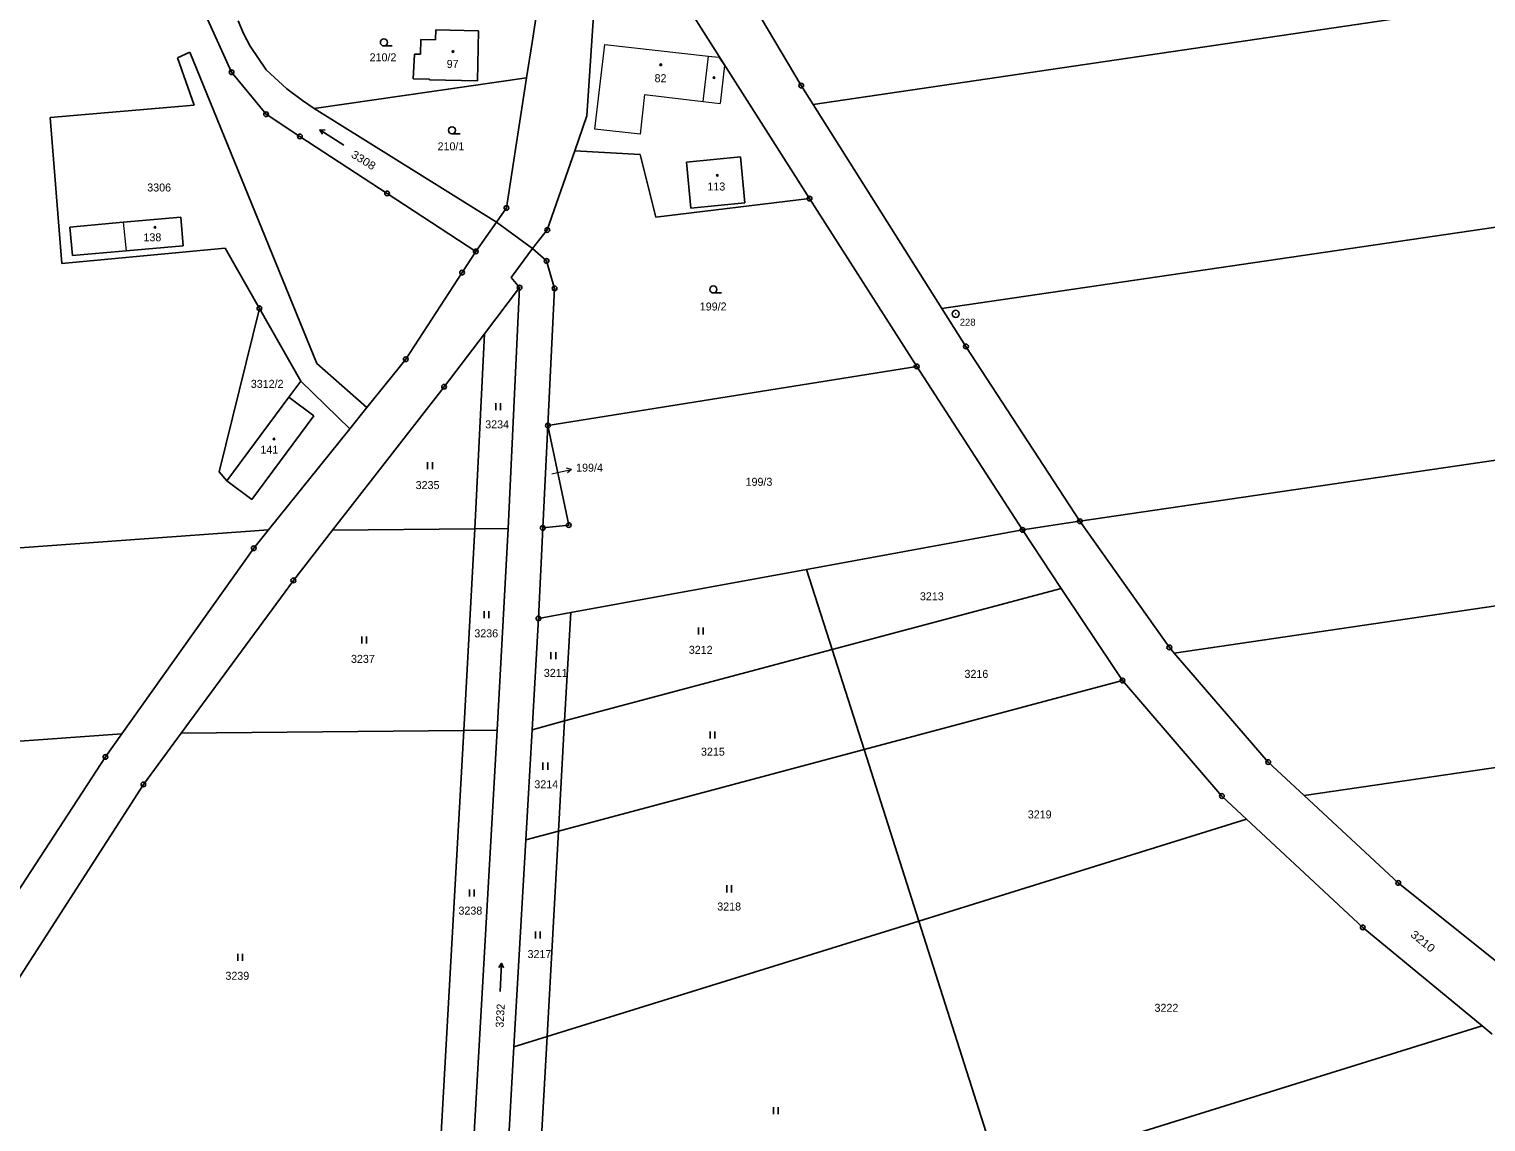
# Model space of a CAD drawing. Extents: x -618848 to -615803, y -1044450 to -1042254.
# Drawn here: x -616984 to -616674.5, y -1043703.1 to -1043470.7 of the extents above; entities that cross this region are included whole.
import ezdxf
from ezdxf.enums import TextEntityAlignment as Align

# ---------------------------------------------------------------- set-up
doc = ezdxf.new("R2010")
doc.units = 0
doc.header["$LTSCALE"] = 0.68
for name, color, linetype, lineweight in [('1', 7, 'Continuous', 25), ('3', 7, 'Continuous', 25), ('4', 7, 'Continuous', 13), ('5', 7, 'Continuous', 25), ('7', 7, 'Continuous', 13), ('8', 7, 'Continuous', 25)]:
    doc.layers.add(name, color=color, linetype=linetype, lineweight=lineweight)
doc.layers.add('2', color=7, linetype='Continuous')

msp = doc.modelspace()

# ---------------------------------------------------------------- linework, layer by layer
at = {"layer": '1'}
for p, q in [((-616819.95, -1043482.75), (-616832.54, -1043461.54)), ((-616863.99, -1043465.78), (-616865.5, -1043489.15)), ((-616818.19, -1043506.77), (-616844.72, -1043465.05)), ((-616941.01, -1043479.91), (-616946.13, -1043468.6)), ((-616939.58, -1043468.99), (-616938.44, -1043471.67)), ((-616817.43, -1043486.74), (-616686.08, -1043467.43)), ((-616938.44, -1043471.67), (-616937.05, -1043474.39)), ((-616900.77, -1043472.94), (-616900.85, -1043476.09)), ((-616897.65, -1043473.03), (-616900.77, -1043472.94)), ((-616897.57, -1043470.9), (-616897.65, -1043473.03)), ((-616888.54, -1043471.09), (-616897.57, -1043470.9)), ((-616888.78, -1043481.75), (-616888.54, -1043471.09)), ((-616952.47, -1043476.83), (-616949.89, -1043475.64)), ((-616949.89, -1043475.64), (-616922.91, -1043541.86)), ((-616937.05, -1043474.39), (-616933.67, -1043479.39)), ((-616902.16, -1043476.07), (-616902.39, -1043481.28)), ((-616900.85, -1043476.09), (-616902.16, -1043476.07)), ((-616948.96, -1043486.87), (-616952.47, -1043476.83)), ((-616933.67, -1043479.39), (-616929.24, -1043483.42)), ((-616933.67, -1043488.84), (-616941.01, -1043479.91)), ((-616923.42, -1043487.62), (-616878.31, -1043481.07)), ((-616902.39, -1043481.28), (-616898.92, -1043481.34)), ((-616898.92, -1043481.34), (-616898.92, -1043481.52)), ((-616898.92, -1043481.52), (-616888.78, -1043481.75)), ((-616878.31, -1043481.07), (-616882.6, -1043508.74)), ((-616929.24, -1043483.42), (-616925.92, -1043485.92)), ((-616817.43, -1043486.74), (-616819.95, -1043482.75)), ((-616979.55, -1043489.52), (-616948.96, -1043486.87)), ((-616926.49, -1043493.54), (-616933.67, -1043488.84)), ((-616925.92, -1043485.92), (-616923.42, -1043487.62)), ((-616923.42, -1043487.62), (-616884.74, -1043511.79)), ((-616790.05, -1043530.12), (-616817.43, -1043486.74)), ((-616977.07, -1043520.54), (-616979.55, -1043489.52)), ((-616865.5, -1043489.15), (-616868.08, -1043496.59)), ((-616926.49, -1043493.54), (-616907.96, -1043505.67)), ((-616868.08, -1043496.59), (-616873.91, -1043513.44)), ((-616868.08, -1043496.59), (-616854.17, -1043497.4)), ((-616854.17, -1043497.4), (-616850.87, -1043510.68)), ((-616844.32, -1043499.02), (-616832.89, -1043497.89)), ((-616832.89, -1043497.89), (-616831.95, -1043507.64)), ((-616843.39, -1043508.77), (-616844.32, -1043499.02)), ((-616907.96, -1043505.67), (-616889.11, -1043518.01)), ((-616850.87, -1043510.68), (-616818.19, -1043506.77)), ((-616818.19, -1043506.77), (-616795.43, -1043542.46)), ((-616884.74, -1043511.79), (-616882.6, -1043508.74)), ((-616831.95, -1043507.64), (-616843.39, -1043508.77)), ((-616975.34, -1043512.83), (-616964.01, -1043511.78)), ((-616974.78, -1043518.86), (-616975.34, -1043512.83)), ((-616964.01, -1043511.78), (-616951.81, -1043510.72)), ((-616951.81, -1043510.72), (-616951.26, -1043516.79)), ((-616889.11, -1043518.01), (-616884.74, -1043511.79)), ((-616884.74, -1043511.79), (-616877.07, -1043517.37)), ((-616873.91, -1043513.44), (-616877.07, -1043517.37)), ((-616665.34, -1043511.78), (-616790.05, -1043530.12)), ((-616942.35, -1043517.31), (-616977.07, -1043520.54)), ((-616963.43, -1043517.86), (-616974.78, -1043518.86)), ((-616951.26, -1043516.79), (-616963.43, -1043517.86)), ((-616889.11, -1043518.01), (-616892.02, -1043522.49)), ((-616877.07, -1043517.37), (-616881.6, -1043523.55)), ((-616877.07, -1043517.37), (-616874.06, -1043520.03)), ((-616903.99, -1043540.91), (-616892.02, -1043522.49)), ((-616874.06, -1043520.03), (-616872.37, -1043525.86)), ((-616879.8, -1043525.69), (-616887.27, -1043535.49)), ((-616882.26, -1043576.88), (-616879.8, -1043525.69)), ((-616881.6, -1043523.55), (-616879.8, -1043525.69)), ((-616872.37, -1043525.86), (-616873.8, -1043555.03)), ((-616926.32, -1043545.56), (-616935.09, -1043530.1)), ((-616784.95, -1043538.2), (-616790.05, -1043530.12)), ((-616887.27, -1043535.49), (-616895.86, -1043546.76)), ((-616889.28, -1043576.95), (-616887.27, -1043535.49)), ((-616760.77, -1043575.36), (-616784.95, -1043538.2)), ((-616905.42, -1043542.69), (-616903.99, -1043540.91)), ((-616922.91, -1043541.86), (-616912.24, -1043551.18)), ((-616912.24, -1043551.18), (-616905.42, -1043542.69)), ((-616873.8, -1043555.03), (-616795.43, -1043542.46)), ((-616772.94, -1043577.2), (-616795.43, -1043542.46)), ((-616926.32, -1043545.56), (-616928.85, -1043549.02)), ((-616915.88, -1043555.7), (-616926.32, -1043545.56)), ((-616895.86, -1043546.76), (-616919.55, -1043577.24)), ((-616928.85, -1043549.02), (-616942.01, -1043566.77)), ((-616923.54, -1043552.96), (-616928.85, -1043549.02)), ((-616936.69, -1043570.72), (-616923.54, -1043552.96)), ((-616912.24, -1043551.18), (-616915.88, -1043555.7)), ((-616915.88, -1043555.7), (-616933.16, -1043577.2)), ((-616873.8, -1043555.03), (-616874.87, -1043576.8)), ((-616869.36, -1043576.19), (-616873.8, -1043555.03)), ((-616760.77, -1043575.36), (-616643.34, -1043558.09)), ((-616942.01, -1043566.77), (-616943.61, -1043564.87)), ((-616942.01, -1043566.77), (-616936.69, -1043570.72)), ((-616763.68, -1043575.8), (-616760.77, -1043575.36)), ((-616741.74, -1043602.2), (-616760.77, -1043575.36)), ((-616933.16, -1043577.2), (-617090.47, -1043588.53)), ((-616936.29, -1043581.09), (-616933.16, -1043577.2)), ((-616927.88, -1043587.96), (-616919.55, -1043577.24)), ((-616919.55, -1043577.24), (-616889.28, -1043576.95)), ((-616889.28, -1043576.95), (-616891.67, -1043619.84)), ((-616889.28, -1043576.95), (-616882.26, -1043576.88)), ((-616882.26, -1043576.88), (-616884.54, -1043619.77)), ((-616874.87, -1043576.8), (-616875.81, -1043596.03)), ((-616874.87, -1043576.8), (-616869.36, -1043576.19)), ((-616818.83, -1043585.6), (-616772.94, -1043577.2)), ((-616772.94, -1043577.2), (-616770.08, -1043576.77)), ((-616772.94, -1043577.2), (-616764.7, -1043589.63)), ((-616770.08, -1043576.77), (-616763.68, -1043575.8)), ((-616964.31, -1043620.54), (-616936.29, -1043581.09)), ((-616951.74, -1043620.42), (-616927.88, -1043587.96)), ((-616868.93, -1043594.77), (-616818.83, -1043585.6)), ((-616813.38, -1043602.64), (-616818.83, -1043585.6)), ((-616628.7, -1043586.94), (-616740.7, -1043603.42)), ((-616764.7, -1043589.63), (-616813.38, -1043602.64)), ((-616764.7, -1043589.63), (-616751.71, -1043609.24)), ((-616875.81, -1043596.03), (-616877.16, -1043619.68)), ((-616875.81, -1043596.03), (-616868.93, -1043594.77)), ((-616870.23, -1043617.83), (-616868.93, -1043594.77)), ((-616813.38, -1043602.64), (-616870.23, -1043617.83)), ((-616806.6, -1043623.9), (-616813.38, -1043602.64)), ((-616740.7, -1043603.42), (-616741.74, -1043602.2)), ((-616720.74, -1043626.57), (-616740.7, -1043603.42)), ((-616751.71, -1043609.24), (-616806.6, -1043623.9)), ((-616751.71, -1043609.24), (-616730.58, -1043633.78)), ((-616877.16, -1043619.68), (-616870.23, -1043617.83)), ((-616870.23, -1043617.83), (-616871.51, -1043641.24)), ((-616609.78, -1043618.51), (-616713.07, -1043633.7)), ((-617109.97, -1043631.03), (-616964.31, -1043620.54)), ((-616964.31, -1043620.54), (-616967.81, -1043625.46)), ((-616959.75, -1043631.31), (-616951.74, -1043620.42)), ((-616891.67, -1043619.84), (-616951.74, -1043620.42)), ((-616891.67, -1043619.84), (-616896.61, -1043708)), ((-616884.54, -1043619.77), (-616891.67, -1043619.84)), ((-616889.57, -1043707.97), (-616884.54, -1043619.77)), ((-616878.5, -1043643.11), (-616877.16, -1043619.68)), ((-616871.51, -1043641.24), (-616806.6, -1043623.9)), ((-616806.6, -1043623.9), (-616794.99, -1043660.36)), ((-616967.81, -1043625.46), (-616989.58, -1043658.99)), ((-616713.07, -1043633.7), (-616720.74, -1043626.57)), ((-616995.75, -1043687.3), (-616959.75, -1043631.31)), ((-616730.58, -1043633.78), (-616725.33, -1043638.68)), ((-616693.09, -1043652.27), (-616713.07, -1043633.7)), ((-616725.33, -1043638.68), (-616794.99, -1043660.36)), ((-616725.33, -1043638.68), (-616700.65, -1043661.71)), ((-616881.01, -1043687.13), (-616878.5, -1043643.11)), ((-616878.5, -1043643.11), (-616871.51, -1043641.24)), ((-616871.51, -1043641.24), (-616873.94, -1043684.93)), ((-616664.83, -1043674.91), (-616693.09, -1043652.27)), ((-616794.99, -1043660.36), (-616873.94, -1043684.93)), ((-616794.99, -1043660.36), (-616777.72, -1043714.52)), ((-616700.65, -1043661.71), (-616675.3, -1043682.65)), ((-616777.72, -1043714.52), (-616675.3, -1043682.65)), ((-616675.3, -1043682.65), (-616673.17, -1043684.41)), ((-616881.01, -1043687.13), (-616873.94, -1043684.93)), ((-616873.94, -1043684.93), (-616877.02, -1043740.36)), ((-616883.73, -1043734.95), (-616881.01, -1043687.13))]:
    msp.add_line(p, q, dxfattribs=at)
for points in [[(-616875.85, -1043465.22), (-616877.13, -1043473.59), (-616878.31, -1043481.07)], [(-616943.61, -1043564.87), (-616935.09, -1043530.1), (-616942.35, -1043517.31)]]:
    msp.add_lwpolyline(points, dxfattribs=at)
at = {"layer": '3'}
for p, q in [((-616908.643, -1043474.32), (-616906.893, -1043474.32)), ((-616922.216, -1043492.13), (-616921.123, -1043492.241)), ((-616894.173, -1043493), (-616892.423, -1043493)), ((-616838.633, -1043526.83), (-616836.883, -1043526.83)), ((-616884.841, -1043551.74), (-616884.841, -1043550.24)), ((-616883.84, -1043551.74), (-616883.84, -1043550.24)), ((-616899.341, -1043564.32), (-616899.341, -1043562.82)), ((-616898.34, -1043564.32), (-616898.34, -1043562.82)), ((-616887.361, -1043595.96), (-616887.361, -1043594.46)), ((-616886.36, -1043595.96), (-616886.36, -1043594.46)), ((-616913.341, -1043601.37), (-616913.341, -1043599.87)), ((-616912.34, -1043601.37), (-616912.34, -1043599.87)), ((-616841.811, -1043599.46), (-616841.811, -1043597.96)), ((-616840.81, -1043599.46), (-616840.81, -1043597.96)), ((-616873.131, -1043604.67), (-616873.131, -1043603.17)), ((-616872.13, -1043604.67), (-616872.13, -1043603.17)), ((-616839.301, -1043621.54), (-616839.301, -1043620.04)), ((-616838.3, -1043621.54), (-616838.3, -1043620.04)), ((-616874.831, -1043628.19), (-616874.831, -1043626.69)), ((-616873.83, -1043628.19), (-616873.83, -1043626.69)), ((-616835.761, -1043654.27), (-616835.761, -1043652.77)), ((-616834.76, -1043654.27), (-616834.76, -1043652.77)), ((-616890.441, -1043655.15), (-616890.441, -1043653.65)), ((-616889.44, -1043655.15), (-616889.44, -1043653.65)), ((-616876.441, -1043664.11), (-616876.441, -1043662.61)), ((-616875.44, -1043664.11), (-616875.44, -1043662.61)), ((-616939.651, -1043668.84), (-616939.651, -1043667.34)), ((-616938.65, -1043668.84), (-616938.65, -1043667.34)), ((-616883.644, -1043669.327), (-616883.194, -1043670.329)), ((-616825.881, -1043701.42), (-616825.881, -1043699.92)), ((-616824.88, -1043701.42), (-616824.88, -1043699.92))]:
    msp.add_line(p, q, dxfattribs=at)
for points in [[(-616917.184, -1043495.397), (-616922.216, -1043492.13), (-616921.669, -1043493.082)], [(-616883.958, -1043675.319), (-616883.644, -1043669.327), (-616884.195, -1043670.277)]]:
    msp.add_lwpolyline(points, dxfattribs=at)
for centre in [(-616908.6429, -1043473.5698), (-616894.1729, -1043492.2498), (-616838.6329, -1043526.0798)]:
    msp.add_circle(centre, 0.75, dxfattribs=at)
at = {"layer": '4'}
for p, q in [((-616863.8, -1043492.01), (-616861.7, -1043474.03)), ((-616861.7, -1043474.03), (-616839.64, -1043476.45)), ((-616837.45, -1043476.69), (-616836.24, -1043478.47)), ((-616836.24, -1043478.47), (-616837.19, -1043486.54)), ((-616853.28, -1043484.66), (-616840.79, -1043486.12)), ((-616840.79, -1043486.12), (-616837.19, -1043486.54)), ((-616964.01, -1043511.78), (-616963.43, -1043517.86))]:
    msp.add_line(p, q, dxfattribs=at)
for points in [[(-616840.79, -1043486.12), (-616839.64, -1043476.45), (-616837.45, -1043476.69)], [(-616853.28, -1043484.66), (-616854.18, -1043493.04), (-616863.8, -1043492.01)]]:
    msp.add_lwpolyline(points, dxfattribs=at)
at = {"layer": '5'}
for centre in [(-616893.9468, -1043475.4992), (-616849.7968, -1043478.3192), (-616838.5068, -1043481.0392), (-616837.7768, -1043501.8192), (-616957.2768, -1043512.8592), (-616931.9968, -1043557.8692)]:
    msp.add_circle(centre, 0.175, dxfattribs=at)
at = {"layer": '7'}
msp.add_line((-616868.785, -1043564.396), (-616869.868, -1043564.114), dxfattribs=at)
msp.add_lwpolyline([(-616872.95, -1043565.27), (-616871.72, -1043565.02), (-616868.785, -1043564.396), (-616869.66, -1043565.094)], dxfattribs=at)
at = {"layer": '8'}
for centre, radius in [((-616941.01, -1043479.9099), 0.5), ((-616941.01, -1043479.9099), 0.0303), ((-616819.95, -1043482.7499), 0.5), ((-616819.95, -1043482.7499), 0.0303), ((-616933.67, -1043488.8399), 0.5), ((-616933.67, -1043488.8399), 0.0303), ((-616926.49, -1043493.5399), 0.5), ((-616926.49, -1043493.5399), 0.0303), ((-616907.96, -1043505.6699), 0.5), ((-616907.96, -1043505.6699), 0.0303), ((-616818.19, -1043506.7699), 0.5), ((-616818.19, -1043506.7699), 0.0303), ((-616882.6, -1043508.7399), 0.5), ((-616882.6, -1043508.7399), 0.0303), ((-616873.91, -1043513.4399), 0.5), ((-616873.91, -1043513.4399), 0.0303), ((-616889.11, -1043518.0099), 0.5), ((-616889.11, -1043518.0099), 0.0303), ((-616874.06, -1043520.0299), 0.5), ((-616892.02, -1043522.4899), 0.5), ((-616892.02, -1043522.4899), 0.0303), ((-616874.06, -1043520.0299), 0.0303), ((-616879.8, -1043525.6899), 0.5), ((-616879.8, -1043525.6899), 0.0303), ((-616872.37, -1043525.8599), 0.5), ((-616872.37, -1043525.8599), 0.0303), ((-616935.09, -1043530.0999), 0.5), ((-616935.09, -1043530.0999), 0.0303), ((-616787.13, -1043531.2698), 0.75), ((-616787.13, -1043531.2698), 0.03), ((-616784.95, -1043538.1999), 0.5), ((-616784.95, -1043538.1999), 0.0303), ((-616903.99, -1043540.9099), 0.5), ((-616903.99, -1043540.9099), 0.0303), ((-616795.43, -1043542.4599), 0.5), ((-616795.43, -1043542.4599), 0.0303), ((-616895.86, -1043546.7599), 0.5), ((-616895.86, -1043546.7599), 0.0303), ((-616873.8, -1043555.0299), 0.5), ((-616873.8, -1043555.0299), 0.0303), ((-616760.77, -1043575.3599), 0.5), ((-616760.77, -1043575.3599), 0.0303), ((-616874.87, -1043576.7999), 0.5), ((-616874.87, -1043576.7999), 0.0303), ((-616869.36, -1043576.1899), 0.5), ((-616869.36, -1043576.1899), 0.0303), ((-616772.94, -1043577.1999), 0.5), ((-616772.94, -1043577.1999), 0.0303), ((-616936.29, -1043581.0899), 0.5), ((-616936.29, -1043581.0899), 0.0303), ((-616927.88, -1043587.9599), 0.5), ((-616927.88, -1043587.9599), 0.0303), ((-616875.81, -1043596.0299), 0.5), ((-616875.81, -1043596.0299), 0.0303), ((-616741.74, -1043602.1999), 0.5), ((-616741.74, -1043602.1999), 0.0303), ((-616751.71, -1043609.2399), 0.5), ((-616751.71, -1043609.2399), 0.0303), ((-616967.81, -1043625.4599), 0.5), ((-616967.81, -1043625.4599), 0.0303), ((-616720.74, -1043626.5699), 0.5), ((-616720.74, -1043626.5699), 0.0303), ((-616959.75, -1043631.3099), 0.5), ((-616959.75, -1043631.3099), 0.0303), ((-616730.58, -1043633.7799), 0.5), ((-616730.58, -1043633.7799), 0.0303), ((-616693.09, -1043652.2699), 0.5), ((-616693.09, -1043652.2699), 0.0303), ((-616700.65, -1043661.7099), 0.5), ((-616700.65, -1043661.7099), 0.0303)]:
    msp.add_circle(centre, radius, dxfattribs=at)

# ---------------------------------------------------------------- texts
at = {"layer": '2'}
for s, p in [('210/2', (-616908.83, -1043477.585)), ('97', (-616894.029, -1043478.985)), ('82', (-616849.859, -1043482.025)), ('210/1', (-616894.39, -1043496.505)), ('3306', (-616956.39, -1043505.255)), ('113', (-616837.999, -1043505.045)), ('138', (-616957.829, -1043515.845)), ('199/2', (-616838.67, -1043530.555)), ('3312/2', (-616933.44, -1043547.005)), ('141', (-616932.979, -1043560.995)), ('199/3', (-616828.94, -1043567.825))]:
    msp.add_text(s, height=1.7, dxfattribs=at).set_placement(p, align=Align.CENTER)
for s, rotation, width, p in [('3308', 328, 1.1, (-616915.765, -1043497.84)), ('3210', 321, 1.15, (-616690.657, -1043663.5))]:
    msp.add_text(s, height=1.7, rotation=rotation, dxfattribs=dict(at, width=width)).set_placement(p)
for s, p in [('3234', (-616887.11, -1043555.615)), ('199/4', (-616867.79, -1043564.825)), ('3235', (-616901.89, -1043568.525)), ('3213', (-616794.74, -1043592.175)), ('3236', (-616889.42, -1043600.045)), ('3212', (-616843.85, -1043603.555)), ('3237', (-616915.63, -1043605.475)), ('3211', (-616874.65, -1043608.455)), ('3216', (-616785.27, -1043608.665)), ('3215', (-616841.26, -1043625.205)), ('3214', (-616876.67, -1043632.135)), ('3219', (-616771.82, -1043638.545)), ('3238', (-616892.79, -1043658.995)), ('3218', (-616837.8, -1043658.125)), ('3217', (-616878.11, -1043668.235)), ('3239', (-616942.31, -1043672.855)), ('3222', (-616744.89, -1043679.665))]:
    msp.add_text(s, height=1.7, dxfattribs=at).set_placement(p)
msp.add_text('3232', height=1.7, rotation=87, dxfattribs=at).set_placement((-616883.215, -1043683.062))
at = {"layer": '8'}
msp.add_text('228', height=1.5, dxfattribs=at).set_placement((-616782.927, -1043533.8), align=Align.RIGHT)

doc.saveas('drawing.dxf')
